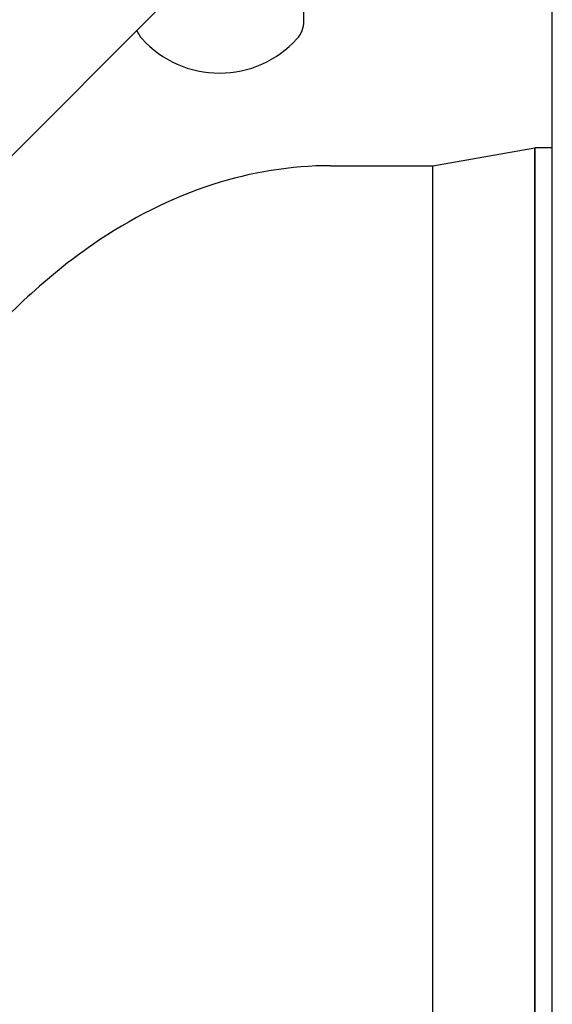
# Model space of a CAD drawing. Header units: inches. Extents: x 18 to 846, y -44 to 561.
# Tile 313 of 637: x 342 to 350, y 472 to 486. Entities that reach past the tile are written whole.
import ezdxf

# ---------------------------------------------------------------- set-up
doc = ezdxf.new("R2010")
doc.units = ezdxf.units.IN
doc.header["$LTSCALE"] = 24
doc.header["$MEASUREMENT"] = 0
doc.layers.add('Dimension (ANSI)', color=7, linetype='Continuous', lineweight=25)
doc.layers.add('Visible (ANSI)', color=7, linetype='Continuous', lineweight=30)
doc.styles.add('Note Text (ANSI)', font='tahoma.ttf')
doc.dimstyles.new('SB Fraction-16 (ANSI)', dxfattribs={"dimscale": 24, "dimtxt": 0.125, "dimasz": 0.098425, "dimexe": 0.125, "dimexo": 0.0625, "dimgap": 0.031496, "dimtad": 0, "dimtih": 1, "dimtoh": 1, "dimdec": 4, "dimrnd": 1e-08, "dimzin": 0, "dimdsep": 46, "dimlunit": 5, "dimtxsty": 'Note Text (ANSI)', "dimcen": 0.09, "dimdle": 0.393701, "dimclrd": 256, "dimclre": 256, "dimclrt": 256, "dimadec": 0, "dimazin": 3, "dimtfac": 0.96, "dimtofl": 0, "dimtmove": 0, "dimatfit": 3, "dimfxl": 1, "dimfrac": 2, "dimtolj": 1, "dimtzin": 12, "dimlwd": -1, "dimlwe": -1, "dimarcsym": 0})

# ---------------------------------------------------------------- blocks, each defined once
blk = doc.blocks.new('*D18')
at = {"layer": 'Defpoints', "color": 0, "transparency": 16777216}
for p in [(349.678, 522.087), (260.86, 408.087), (349.678, 408.087)]:
    blk.add_point(p, dxfattribs=at)
at = {"layer": 'Dimension (ANSI)', "transparency": 16777216}
for p, q in [((348.178, 522.087), (257.86, 522.087)), ((260.86, 519.724), (260.86, 464.348)), ((260.86, 410.449), (260.86, 459.826)), ((348.178, 408.087), (257.86, 408.087))]:
    blk.add_line(p, q, dxfattribs=at)
for points in [[(260.466, 519.724), (261.253, 519.724), (260.86, 522.087)], [(260.466, 410.449), (261.253, 410.449), (260.86, 408.087)]]:
    blk.add_solid(points, dxfattribs=at)
at = {"layer": 'Dimension (ANSI)', "transparency": 16777216, "insert": (257.76, 463.592), "char_height": 3, "attachment_point": 1, "style": 'Note Text (ANSI)'}
blk.add_mtext('\\A1;114', dxfattribs=at)

msp = doc.modelspace()

# ---------------------------------------------------------------- linework, layer by layer
at = {"layer": 'Visible (ANSI)'}
for p, q in [((349.67843, 408.08668), (349.67843, 522.08668)), ((344.73233, 486.65082), (340.04775, 481.96624)), ((346.17689, 485.87471), (346.17689, 486.53045)), ((347.99328, 483.83668), (349.43041, 484.08668)), ((349.43041, 484.08668), (349.43041, 446.08668)), ((349.67843, 484.08668), (349.43041, 484.08668)), ((349.43041, 446.08668), (349.43041, 484.08668)), ((346.55343, 483.83668), (347.99328, 483.83668)), ((347.99328, 446.33668), (347.99328, 483.83668)), ((347.99328, 446.33668), (347.99328, 483.83668))]:
    msp.add_line(p, q, dxfattribs=at)
for centre, radius, start, end in [((345.80189, 485.87471), 0.375, 317.518967, 0), ((344.17189, 485.87471), 0.375, 201.004185, 222.481033), ((344.98689, 486.62103), 1.48008, 222.481033, 317.518967)]:
    msp.add_arc(centre, radius, start, end, dxfattribs=at)
msp.add_open_spline([(346.55343, 483.83668), (345.99443, 483.83668), (345.43582, 483.74662), (344.30616, 483.38268), (343.73772, 483.09572), (342.56787, 482.28949), (341.97494, 481.74083), (340.87033, 480.44267), (340.35841, 479.69287), (339.49164, 478.13937), (339.12486, 477.35822), (338.79524, 476.52418)], degree=3, knots=[0, 0, 0, 0, 0.159713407, 0.159713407, 0.331843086, 0.331843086, 0.531261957, 0.531261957, 0.730680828, 0.730680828, 0.901923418, 0.901923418, 0.901923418, 0.901923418], dxfattribs=at)

# ---------------------------------------------------------------- dimensions: what is measured, and where the dimension line sits
at = {"layer": 'Dimension (ANSI)'}
dim = msp.add_linear_dim(base=(260.85953, 408.08668), p1=(349.67843, 522.08668), p2=(349.67843, 408.08668), angle=90, dimstyle='SB Fraction-16 (ANSI)', override={"dimgap": 0.031496, "dimdec": 4, "dimtol": 0, "dimlim": 0, "dimtp": 0, "dimtm": 0, "dimtdec": 2, "dimatfit": 1}, dxfattribs=at)
dim.commit()
dim.dimension.update_dxf_attribs({"geometry": '*D18', "text_midpoint": (260.85953, 462.08668), "dimtype": 160})

doc.saveas('drawing.dxf')
